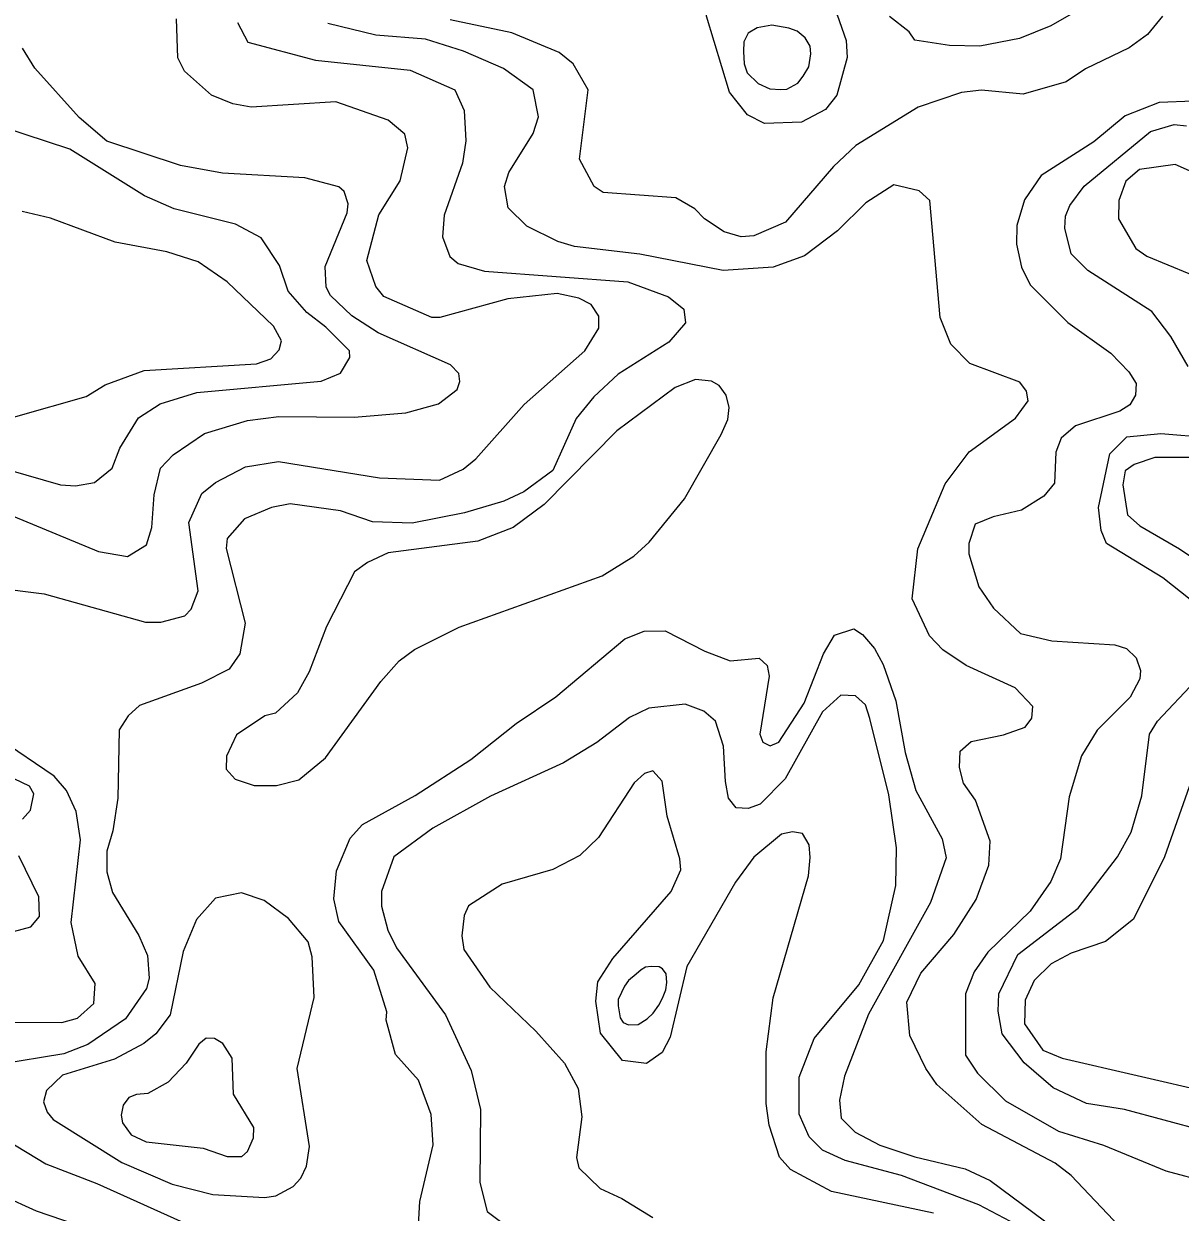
# Model space of a CAD drawing. Extents: x 673.6 to 698.9, y 7012 to 7040.1.
# Drawn here: x 693.283 to 694.511, y 7024.299 to 7025.562 of the extents above; entities that cross this region are included whole.
import ezdxf

# ---------------------------------------------------------------- set-up
doc = ezdxf.new("R2010")
doc.units = 0
doc.header["$LTSCALE"] = 0.032
doc.layers.add('1', color=7, linetype='Continuous', lineweight=25)
doc.layers.add('2', color=7, linetype='Continuous', lineweight=13)

msp = doc.modelspace()

# ---------------------------------------------------------------- linework, layer by layer
at = {"layer": '1'}
for points in [[(693.6827, 7025.3954), (693.6906, 7025.4304), (693.6876, 7025.445), (693.6697, 7025.4597), (693.6142, 7025.4792), (693.5242, 7025.4734), (693.5049, 7025.477), (693.4821, 7025.4862), (693.4534, 7025.5119), (693.4466, 7025.5261), (693.445, 7025.5675)], [(694.5425, 7025.3964), (694.5056, 7025.4125), (694.4677, 7025.4074), (694.4535, 7025.3948), (694.4458, 7025.3745), (694.4457, 7025.3549), (694.4639, 7025.3232), (694.4755, 7025.3152), (694.565, 7025.2783)], [(693.7161, 7025.25), (693.6652, 7025.2722), (693.6568, 7025.2831), (693.6472, 7025.3105), (693.6599, 7025.3592), (693.6827, 7025.3954)], [(693.2507, 7024.9631), (693.3045, 7024.9564), (693.412, 7024.9262), (693.4285, 7024.9262), (693.4538, 7024.9331), (693.4605, 7024.9402), (693.4679, 7024.9594), (693.4582, 7025.0321), (693.472, 7025.0629), (693.4865, 7025.0747), (693.5184, 7025.0914), (693.5534, 7025.0971), (693.6606, 7025.0798), (693.7244, 7025.0772), (693.7495, 7025.0887), (693.7631, 7025.0997), (693.8142, 7025.1574), (693.8788, 7025.2146), (693.8936, 7025.2388), (693.8935, 7025.2516), (693.8854, 7025.2637), (693.8724, 7025.2706), (693.8492, 7025.2754), (693.797, 7025.2697), (693.7247, 7025.25), (693.7161, 7025.25)], [(694.5263, 7025.1012), (694.484, 7025.1012), (694.4623, 7025.0938), (694.4526, 7025.0871), (694.4501, 7025.0723), (694.455, 7025.0404), (694.4684, 7025.0286), (694.5103, 7025.004), (694.6011, 7024.9429)], [(694.215, 7024.3384), (694.1553, 7024.3541), (694.1312, 7024.365), (694.117, 7024.3793), (694.1065, 7024.4035), (694.1064, 7024.4426), (694.1222, 7024.4838), (694.1699, 7024.5409), (694.1961, 7024.588), (694.2091, 7024.6465), (694.2099, 7024.6866), (694.2015, 7024.7428), (694.1813, 7024.8239), (694.1767, 7024.8384), (694.1663, 7024.8481), (694.1506, 7024.8487), (694.1312, 7024.8309), (694.0914, 7024.7597), (694.0649, 7024.733), (694.0522, 7024.7282), (694.0394, 7024.729), (694.0314, 7024.7393), (694.0281, 7024.7569), (694.026, 7024.7943), (694.0176, 7024.821), (694.0053, 7024.8315), (693.9852, 7024.839), (693.9466, 7024.835), (693.9262, 7024.8249), (693.8916, 7024.7985), (693.8562, 7024.7768), (693.7784, 7024.7412), (693.7174, 7024.7073), (693.6757, 7024.6768), (693.6626, 7024.6399), (693.6627, 7024.6245), (693.6695, 7024.5988), (693.6787, 7024.5802), (693.7307, 7024.5091), (693.7579, 7024.4499), (693.768, 7024.4085), (693.7671, 7024.3309), (693.7749, 7024.3), (693.8073, 7024.276)], [(693.2493, 7024.5013), (693.3232, 7024.5009), (693.3397, 7024.5055), (693.3572, 7024.5211), (693.3585, 7024.5424), (693.3407, 7024.5712), (693.3332, 7024.607), (693.343, 7024.6948), (693.3383, 7024.725), (693.3282, 7024.7472), (693.3151, 7024.7626), (693.2564, 7024.8023)], [(694.5252, 7024.7643), (694.4944, 7024.6767), (694.4614, 7024.6107), (694.4318, 7024.5868), (694.3953, 7024.5746), (694.3739, 7024.5631), (694.3561, 7024.5454), (694.3464, 7024.5247), (694.3456, 7024.4993), (694.3651, 7024.4713), (694.3858, 7024.4628), (694.5449, 7024.4262)], [(693.4216, 7024.2574), (693.2962, 7024.3003), (693.2244, 7024.333)], [(694.4922, 7024.0904), (694.4366, 7024.1885), (694.3822, 7024.2526), (694.3377, 7024.2858), (694.2971, 7024.307), (694.215, 7024.3384)]]:
    msp.add_lwpolyline(points, dxfattribs=at)
for points in [[(694.0475, 7025.5431), (694.0472, 7025.5326), (694.0478, 7025.5195), (694.0513, 7025.51), (694.0628, 7025.4986), (694.0752, 7025.4931), (694.0869, 7025.4922), (694.0933, 7025.4928), (694.1051, 7025.4989), (694.1108, 7025.5065), (694.1168, 7025.5164), (694.1187, 7025.5303), (694.1181, 7025.5383), (694.1127, 7025.5472), (694.1044, 7025.5542), (694.0955, 7025.5574), (694.0774, 7025.5605), (694.0618, 7025.558), (694.0523, 7025.5523)], [(693.9141, 7024.5254), (693.9143, 7024.5186), (693.9161, 7024.5059), (693.9196, 7024.5009), (693.9252, 7024.4985), (693.9355, 7024.4987), (693.945, 7024.5048), (693.9513, 7024.5108), (693.9572, 7024.5193), (693.9611, 7024.5267), (693.9649, 7024.5357), (693.9658, 7024.5432), (693.9651, 7024.5526), (693.9612, 7024.5578), (693.9576, 7024.56), (693.9491, 7024.5605), (693.9432, 7024.5596), (693.9384, 7024.5568), (693.9333, 7024.5522), (693.925, 7024.5453), (693.9209, 7024.5394), (693.9178, 7024.5327)]]:
    msp.add_lwpolyline(points, close=True, dxfattribs=at)
at = {"layer": '2'}
for points in [[(694.0514, 7025.4655), (694.0324, 7025.4894), (694.0079, 7025.5704), (694.0087, 7025.5841), (694.0162, 7025.5969), (694.045, 7025.6105), (694.0971, 7025.6009), (694.1317, 7025.5835), (694.1468, 7025.5717), (694.1564, 7025.5444), (694.1573, 7025.5264), (694.1465, 7025.4863), (694.1344, 7025.471), (694.109, 7025.4575), (694.0695, 7025.4563)], [(693.9469, 7025.0111), (693.9846, 7025.0573), (694.0236, 7025.1255), (694.0307, 7025.1415), (694.032, 7025.1545), (694.0288, 7025.1675), (694.0214, 7025.1777), (694.0133, 7025.1822), (693.9963, 7025.1841), (693.9748, 7025.1755), (693.9128, 7025.1294), (693.8355, 7025.0513), (693.8026, 7025.027), (693.7651, 7025.0124), (693.6698, 7025), (693.6478, 7024.9898), (693.6342, 7024.9796), (693.6045, 7024.9216), (693.5861, 7024.8733), (693.5736, 7024.8512), (693.5501, 7024.8295), (693.5388, 7024.8267), (693.5086, 7024.8065), (693.4982, 7024.7837), (693.4977, 7024.7701), (693.5074, 7024.7594), (693.5275, 7024.7527), (693.5514, 7024.7527), (693.5748, 7024.7586), (693.6033, 7024.7821), (693.6619, 7024.8632), (693.6816, 7024.885), (693.6977, 7024.8972), (693.7454, 7024.9211), (693.8973, 7024.9756), (693.9308, 7024.9964)], [(693.5732, 7024.4518), (693.5913, 7024.5275), (693.5892, 7024.5707), (693.5847, 7024.5864), (693.5641, 7024.6114), (693.5383, 7024.6305), (693.5139, 7024.6385), (693.4863, 7024.6328), (693.4661, 7024.6103), (693.452, 7024.5763), (693.4384, 7024.5091), (693.4232, 7024.4887), (693.4104, 7024.4784), (693.3793, 7024.4618), (693.324, 7024.4449), (693.3071, 7024.4285), (693.3039, 7024.4166), (693.3078, 7024.4055), (693.314, 7024.3976), (693.3871, 7024.3519), (693.4404, 7024.3291), (693.4837, 7024.3181), (693.5386, 7024.3147), (693.5504, 7024.3166), (693.5688, 7024.3264), (693.5772, 7024.3354), (693.583, 7024.348), (693.5863, 7024.369)], [(693.5056, 7024.4245), (693.5041, 7024.463), (693.4944, 7024.4786), (693.4854, 7024.4839), (693.4765, 7024.484), (693.4689, 7024.4779), (693.4552, 7024.4577), (693.4363, 7024.4375), (693.4144, 7024.4252), (693.4027, 7024.4244), (693.3945, 7024.4212), (693.3883, 7024.4131), (693.3861, 7024.4023), (693.3875, 7024.3941), (693.397, 7024.3816), (693.4128, 7024.3741), (693.4732, 7024.3673), (693.4989, 7024.3585), (693.5144, 7024.3584), (693.5203, 7024.3637), (693.5268, 7024.3782), (693.5271, 7024.3891)]]:
    msp.add_lwpolyline(points, close=True, dxfattribs=at)
for points in [[(694.4028, 7025.5766), (694.3738, 7025.5599), (694.3403, 7025.5466), (694.2983, 7025.5384), (694.266, 7025.5392), (694.2293, 7025.5447), (694.2232, 7025.5536), (694.2023, 7025.5699)], [(693.5097, 7025.5636), (693.5209, 7025.5425), (693.5925, 7025.5236), (693.6931, 7025.5129), (693.7407, 7025.492), (693.7506, 7025.4699), (693.7523, 7025.4377), (693.7489, 7025.414), (693.7293, 7025.3588), (693.7276, 7025.3359), (693.7352, 7025.315), (693.7443, 7025.3074), (693.7721, 7025.2993), (693.9245, 7025.2878), (693.9676, 7025.2721), (693.9838, 7025.2589), (693.9855, 7025.2443), (693.9678, 7025.2239), (693.9143, 7025.1899), (693.8883, 7025.1658), (693.8696, 7025.1428), (693.8449, 7025.0874), (693.814, 7025.0647), (693.7926, 7025.055), (693.7509, 7025.0425), (693.6955, 7025.0314), (693.6532, 7025.0328), (693.6191, 7025.0445), (693.5657, 7025.0519), (693.5459, 7025.0481), (693.5173, 7025.0362), (693.4987, 7025.0152), (693.4976, 7025.0047), (693.5179, 7024.9253), (693.5124, 7024.8926), (693.5009, 7024.8763), (693.4715, 7024.8614), (693.4058, 7024.8376), (693.3938, 7024.8267), (693.3842, 7024.8119), (693.3826, 7024.7392), (693.3775, 7024.7044), (693.371, 7024.6829), (693.371, 7024.6608), (693.3772, 7024.6391), (693.4051, 7024.5933), (693.4143, 7024.572), (693.4161, 7024.5479), (693.413, 7024.5368), (693.3907, 7024.5046), (693.3507, 7024.4773), (693.3253, 7024.4677), (693.2559, 7024.4563)], [(694.4924, 7025.5701), (694.4765, 7025.5509), (694.4568, 7025.5366), (694.4104, 7025.5141), (694.3899, 7025.5006), (694.3443, 7025.4875), (694.2999, 7025.4915), (694.2789, 7025.4891), (694.2327, 7025.4736), (694.1667, 7025.4328), (694.1429, 7025.4104), (694.0919, 7025.3513), (694.0584, 7025.3368), (694.0447, 7025.3359), (694.0267, 7025.3411), (694.0057, 7025.355), (693.9957, 7025.3654), (693.9753, 7025.3773), (693.8981, 7025.3827), (693.8885, 7025.3891), (693.873, 7025.4184), (693.8821, 7025.492), (693.8665, 7025.5195), (693.8513, 7025.5315), (693.8013, 7025.5524), (693.7358, 7025.5663)], [(694.4467, 7024.2839), (694.3953, 7024.3381), (694.3784, 7024.3515), (694.3003, 7024.3923), (694.2525, 7024.435), (694.2408, 7024.452), (694.2241, 7024.487), (694.2208, 7024.5225), (694.2356, 7024.5531), (694.2707, 7024.5945), (694.2944, 7024.6317), (694.3078, 7024.668), (694.3092, 7024.6934), (694.2938, 7024.7371), (694.2811, 7024.7551), (694.2766, 7024.7717), (694.2774, 7024.7893), (694.289, 7024.7996), (694.3235, 7024.8065), (694.3463, 7024.8147), (694.3536, 7024.8241), (694.3545, 7024.8368), (694.3357, 7024.8563), (694.2836, 7024.8802), (694.2591, 7024.8968), (694.2447, 7024.9117), (694.2265, 7024.9509), (694.2324, 7025.0042), (694.2614, 7025.0732), (694.2868, 7025.1073), (694.3361, 7025.1429), (694.3495, 7025.1616), (694.348, 7025.1718), (694.3408, 7025.1814), (694.2878, 7025.2011), (694.2674, 7025.2215), (694.2562, 7025.2501), (694.2451, 7025.3743), (694.2338, 7025.3847), (694.2068, 7025.3909), (694.1773, 7025.3719), (694.147, 7025.3422), (694.1119, 7025.3155), (694.0786, 7025.3036), (694.0255, 7025.3), (693.9372, 7025.3172), (693.8677, 7025.3255), (693.8501, 7025.3307), (693.8172, 7025.3469), (693.7974, 7025.3667), (693.7934, 7025.3892), (693.7979, 7025.4041), (693.8237, 7025.4456), (693.8294, 7025.4633), (693.824, 7025.492), (693.7922, 7025.5147), (693.7497, 7025.5332), (693.7095, 7025.5457), (693.6566, 7025.5499), (693.6057, 7025.5625)], [(693.2717, 7025.0388), (693.3621, 7025.0012), (693.3928, 7024.9961), (693.4132, 7025.0086), (693.4187, 7025.0268), (693.4212, 7025.0616), (693.4279, 7025.0899), (693.4414, 7025.1042), (693.4749, 7025.1269), (693.5205, 7025.1406), (693.5538, 7025.1448), (693.6336, 7025.144), (693.6886, 7025.1486), (693.7232, 7025.1582), (693.7431, 7025.1736), (693.7459, 7025.1819), (693.7448, 7025.1905), (693.7359, 7025.1997), (693.6591, 7025.2337), (693.6313, 7025.2519), (693.6087, 7025.2734), (693.6041, 7025.2824), (693.6028, 7025.3041), (693.6263, 7025.3614), (693.6273, 7025.3708), (693.6231, 7025.3838), (693.6175, 7025.3889), (693.5813, 7025.3986), (693.4938, 7025.4035), (693.4494, 7025.4116), (693.3711, 7025.4374), (693.3415, 7025.4625), (693.2944, 7025.5148), (693.2814, 7025.5363)], [(694.5254, 7025.48), (694.4889, 7025.4785), (694.4525, 7025.4644), (694.4193, 7025.4366), (694.3634, 7025.4009), (694.3457, 7025.3751), (694.3375, 7025.3476), (694.3374, 7025.3281), (694.3424, 7025.3036), (694.3516, 7025.2846), (694.3919, 7025.2448), (694.4376, 7025.2121), (694.4564, 7025.1923), (694.4642, 7025.1799), (694.4636, 7025.1675), (694.4575, 7025.1573), (694.4471, 7025.1505), (694.3999, 7025.1349), (694.3848, 7025.1218), (694.3789, 7025.107), (694.3776, 7025.0739), (694.3661, 7025.0602), (694.3427, 7025.0454), (694.3123, 7025.0383), (694.2932, 7025.0303), (694.2865, 7025.01), (694.2865, 7024.9989), (694.2973, 7024.9637), (694.3129, 7024.9412), (694.3414, 7024.9143), (694.3748, 7024.9065), (694.4416, 7024.9021), (694.454, 7024.8981), (694.4645, 7024.8883), (694.4688, 7024.8749), (694.4681, 7024.8659), (694.4578, 7024.8464), (694.4228, 7024.8114), (694.4062, 7024.7841), (694.3933, 7024.7408)], [(693.5833, 7025.2554), (693.5637, 7025.2781), (693.5544, 7025.3054), (693.5351, 7025.3347), (693.5077, 7025.3492), (693.4424, 7025.3656), (693.4111, 7025.3794), (693.3318, 7025.4289), (693.2355, 7025.4604)], [(694.5195, 7025.1978), (694.5011, 7025.2299), (694.4811, 7025.2565), (694.4129, 7025.3), (694.3954, 7025.3175), (694.3884, 7025.3449), (694.3891, 7025.3576), (694.3939, 7025.3692), (694.409, 7025.3897), (694.4794, 7025.4477), (694.5047, 7025.4552), (694.5178, 7025.4538)], [(693.5301, 7025.2006), (693.5451, 7025.206), (693.5542, 7025.2158), (693.5566, 7025.2253), (693.5479, 7025.2407), (693.4988, 7025.2878), (693.4679, 7025.3091), (693.4348, 7025.3198), (693.3797, 7025.33), (693.3112, 7025.3554), (693.281, 7025.3625)], [(693.5987, 7025.1824), (693.6191, 7025.1908), (693.629, 7025.2075), (693.6289, 7025.2145), (693.6038, 7025.2399), (693.5833, 7025.2554)], [(693.1466, 7025.144), (693.2744, 7025.1448), (693.3489, 7025.1659), (693.3693, 7025.1784), (693.4108, 7025.1938), (693.5301, 7025.2006)], [(693.2667, 7025.0882), (693.3219, 7025.0721), (693.3379, 7025.0712), (693.3579, 7025.0746), (693.3766, 7025.0899), (693.3847, 7025.1112), (693.4048, 7025.1434), (693.4275, 7025.1583), (693.4667, 7025.1703), (693.5987, 7025.1824)], [(694.5217, 7024.9505), (694.4927, 7024.9735), (694.4329, 7025.0098), (694.4273, 7025.0236), (694.4245, 7025.0482), (694.4363, 7025.1051), (694.4543, 7025.1233), (694.4906, 7025.1266), (694.5419, 7025.1226)], [(693.6777, 7024.4667), (693.6678, 7024.5032), (693.6683, 7024.512), (693.6545, 7024.5564), (693.6176, 7024.6081), (693.6121, 7024.6324), (693.6148, 7024.6621), (693.6295, 7024.6967), (693.6427, 7024.7114), (693.6985, 7024.742), (693.7578, 7024.7803), (693.8059, 7024.8187), (693.848, 7024.8468), (693.9213, 7024.9087), (693.9417, 7024.9168), (693.964, 7024.9172), (694.0061, 7024.8954), (694.033, 7024.8852), (694.0639, 7024.888), (694.0724, 7024.8803), (694.0745, 7024.869), (694.0646, 7024.8073), (694.0679, 7024.7986), (694.0757, 7024.7947), (694.0848, 7024.7986), (694.1118, 7024.84), (694.1324, 7024.8926), (694.1438, 7024.9124), (694.1643, 7024.919), (694.1736, 7024.9132), (694.1864, 7024.8981), (694.1955, 7024.8811), (694.209, 7024.8427), (694.2191, 7024.7878), (694.2302, 7024.7473), (694.2584, 7024.6961), (694.2625, 7024.6759), (694.246, 7024.6284), (694.1801, 7024.5096), (694.1547, 7024.4439), (694.1492, 7024.4183), (694.151, 7024.3993), (694.1659, 7024.3844), (694.1919, 7024.3703), (694.2292, 7024.3579), (694.2828, 7024.3453), (694.3091, 7024.333), (694.4014, 7024.2646)], [(694.5362, 7024.3857), (694.4521, 7024.4085), (694.4116, 7024.4146), (694.3762, 7024.4315), (694.3453, 7024.458), (694.322, 7024.4887), (694.3177, 7024.5128), (694.3184, 7024.5314), (694.3386, 7024.573), (694.4026, 7024.6224), (694.4446, 7024.677), (694.459, 7024.703), (694.4704, 7024.7418), (694.4785, 7024.8071), (694.4871, 7024.8212), (694.5271, 7024.8637)], [(693.2816, 7024.7168), (693.29, 7024.7266), (693.2936, 7024.7439), (693.2887, 7024.7519), (693.2486, 7024.7711)], [(694.2489, 7024.2982), (694.1409, 7024.3211), (694.0971, 7024.3446), (694.0854, 7024.3578), (694.0745, 7024.3917), (694.0712, 7024.4147), (694.0712, 7024.4697), (694.0789, 7024.5269), (694.1163, 7024.6566), (694.1181, 7024.6761), (694.1171, 7024.6898), (694.11, 7024.7017), (694.0992, 7024.7034), (694.0876, 7024.7009), (694.0582, 7024.6766), (694.0386, 7024.6501), (693.9869, 7024.5602), (693.9692, 7024.4852), (693.961, 7024.4688), (693.9444, 7024.4571), (693.9186, 7024.4603), (693.8952, 7024.4894), (693.8904, 7024.5235), (693.8926, 7024.5442), (693.9085, 7024.569), (693.9706, 7024.6399), (693.9806, 7024.6629), (693.9798, 7024.6747), (693.9661, 7024.72), (693.961, 7024.7572), (693.9509, 7024.7681), (693.942, 7024.7654), (693.931, 7024.7554), (693.8934, 7024.6975), (693.8733, 7024.6782), (693.8446, 7024.6634), (693.7908, 7024.6478), (693.755, 7024.6247), (693.7506, 7024.6147), (693.7482, 7024.5929), (693.7503, 7024.5783), (693.7777, 7024.5385), (693.8268, 7024.4917), (693.857, 7024.4575), (693.8716, 7024.4308), (693.8755, 7024.4006), (693.8698, 7024.3572), (693.8722, 7024.3464), (693.8951, 7024.3243), (693.9182, 7024.3139), (693.9511, 7024.2935)], [(694.3933, 7024.7408), (694.3841, 7024.6747), (694.3737, 7024.6505), (694.3516, 7024.6191), (694.3069, 7024.5755), (694.2922, 7024.5547)], [(693.272, 7024.5975), (693.2902, 7024.6024), (693.2995, 7024.6134), (693.2987, 7024.6345), (693.2774, 7024.6781)], [(694.2922, 7024.5547), (694.2831, 7024.5314), (694.2832, 7024.4661), (694.2958, 7024.4469), (694.3255, 7024.4175), (694.3817, 7024.3854), (694.4297, 7024.3705), (694.4958, 7024.3433), (694.5407, 7024.331), (694.5937, 7024.3246), (694.6381, 7024.3147), (694.6774, 7024.286)], [(693.7014, 7024.2731), (693.7033, 7024.3107), (693.7177, 7024.3707), (693.7154, 7024.4029), (693.7021, 7024.4397), (693.6777, 7024.4667)], [(693.2649, 7024.3757), (693.3062, 7024.3505), (693.3605, 7024.3298), (693.4633, 7024.2834)]]:
    msp.add_lwpolyline(points, dxfattribs=at)

doc.saveas('drawing.dxf')
